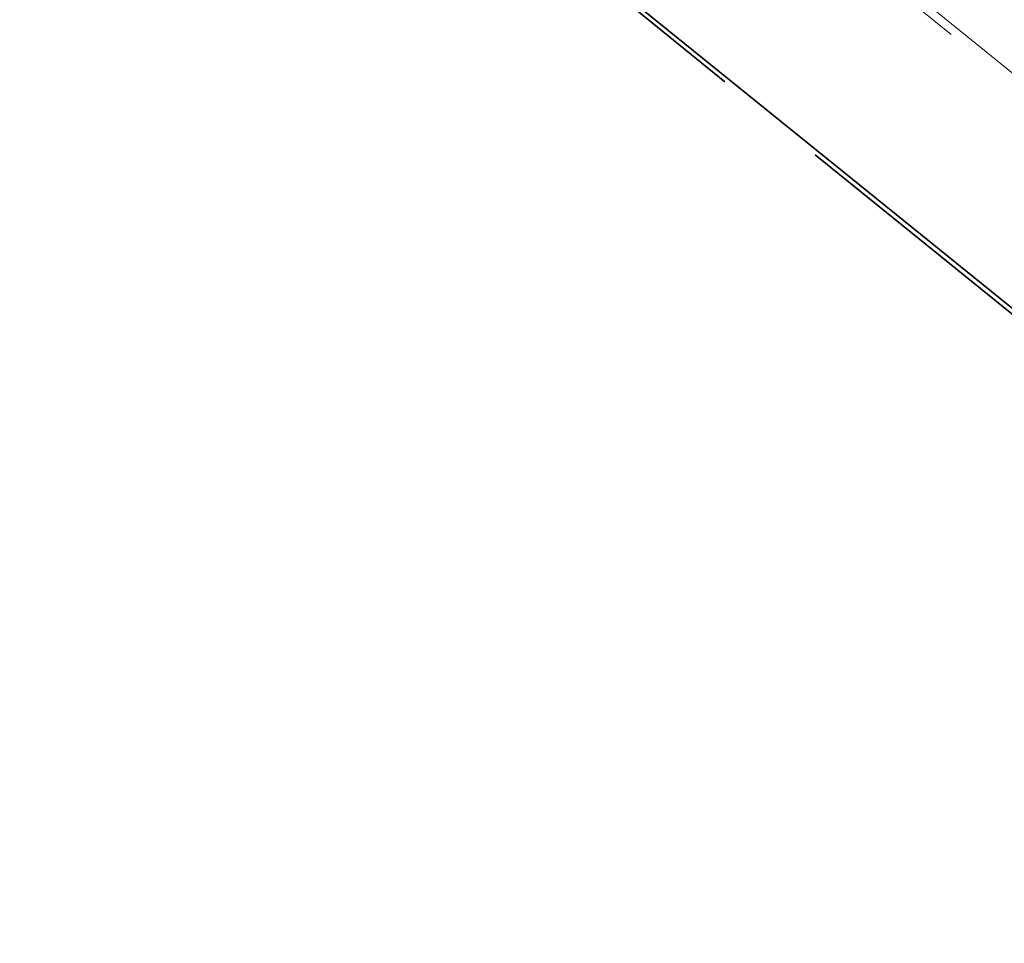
# Model space of a CAD drawing. Header units: metres. Extents: x 92403 to 95147, y 464428 to 465602.
# Tile 443 of 568: x 93223 to 93240, y 465103 to 465119. Entities that reach past the tile are written whole.
import ezdxf

# ---------------------------------------------------------------- set-up
doc = ezdxf.new("R2010")
doc.units = ezdxf.units.M
doc.linetypes.add('VH-OPSLUITBAND_80X200', pattern=[14, 8, -2, 2, -2])
doc.linetypes.add('VH-TROTTOIRBAND', pattern=[15, 5, -2, 2, -2, 2, -2])
for name, color, linetype, lineweight in [('N-WE-VH-KANTOPSLUITING_OPSLUITBAND_80X200-G', 7, 'VH-OPSLUITBAND_80X200', 35), ('N-WE-VH-KANTOPSLUITING_TROTTOIRBAND-G', 7, 'VH-TROTTOIRBAND', 35), ('N-WE-VH-KANTOPSLUITING_VOORKANTBAND-G', 50, 'CONTINUOUS', 35)]:
    doc.layers.add(name, color=color, linetype=linetype, lineweight=lineweight)

msp = doc.modelspace()

# ---------------------------------------------------------------- linework, layer by layer
at = {"layer": 'N-WE-VH-KANTOPSLUITING_OPSLUITBAND_80X200-G', "flags": 128}
msp.add_lwpolyline([(93193.525, 465151.59), (93193.588615, 465151.670305), (93195.451, 465150.195), (93203.38, 465143.7), (93204.456, 465142.846), (93218.807, 465131.263), (93226.227, 465125.193), (93233.54, 465119.306), (93240.747, 465113.477), (93247.52, 465108.006), (93253.441, 465103.234)], dxfattribs=at)
at = {"layer": 'N-WE-VH-KANTOPSLUITING_TROTTOIRBAND-G', "lineweight": 15}
msp.add_lwpolyline([(93222.010608, 465135.205534), (93229.428085, 465129.137598), (93235.084641, 465124.584044, -0.414703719), (93235.129894, 465124.161843), (93234.345216, 465123.190427, 0.414704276), (93234.413096, 465122.557126), (93235.474129, 465121.702989), (93242.683953, 465115.871706), (93249.502182, 465110.364259, 0.413921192), (93250.134663, 465110.431767), (93250.920814, 465111.404779, -0.413856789), (93251.34242, 465111.449822), (93258.049835, 465106.044016, -0.387640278), (93259.044906, 465099.581457)], format="xyb", dxfattribs=at)
at = {"layer": 'N-WE-VH-KANTOPSLUITING_VOORKANTBAND-G', "flags": 128}
msp.add_lwpolyline([(93193.462291, 465151.639675), (93193.575584, 465151.782693), (93193.638679, 465151.732706), (93195.501188, 465150.257302), (93203.430217, 465143.762278), (93204.50599, 465142.908458), (93218.857451, 465131.325087), (93226.277411, 465125.25512), (93233.590237, 465119.368259), (93240.797309, 465113.539202), (93247.570235, 465108.068261), (93253.491201, 465103.296288)], dxfattribs=at)
at = {"layer": 'N-WE-VH-KANTOPSLUITING_VOORKANTBAND-G', "linetype": 'Continuous', "lineweight": 15}
msp.add_lwpolyline([(93259.16981, 465099.498397, 0.387640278), (93258.143968, 465106.160802), (93251.436547, 465111.566613, 0.413856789), (93250.804138, 465111.499048), (93250.017986, 465110.526036, -0.413862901), (93249.59638, 465110.480993), (93242.778207, 465115.988393), (93235.568323, 465121.819726), (93234.507156, 465122.67397, -0.414704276), (93234.461903, 465123.096171), (93235.246581, 465124.067588, 0.414703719), (93235.178701, 465124.700888), (93229.522606, 465129.254072), (93222.105202, 465135.321948)], format="xyb", dxfattribs=at)

doc.saveas('drawing.dxf')
